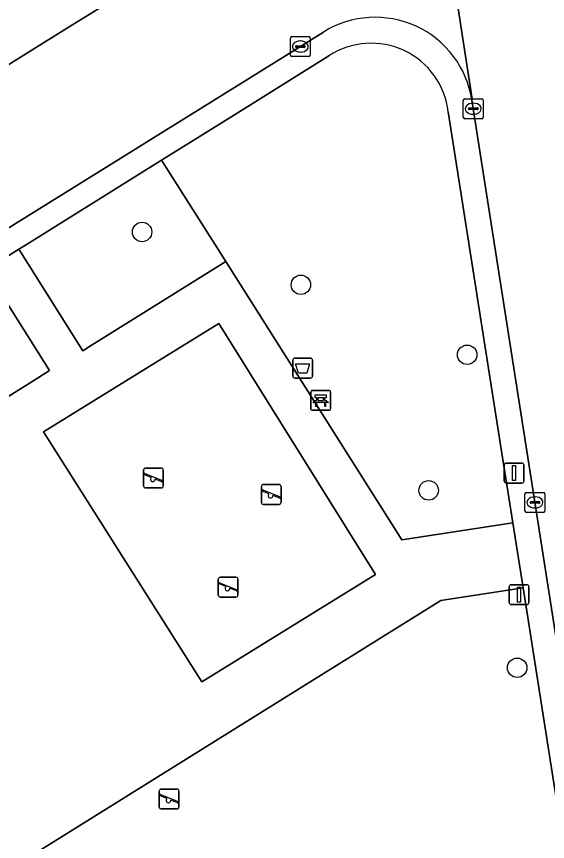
# Model space of a CAD drawing. Extents: x 160077 to 160948, y 386481 to 387498.
# Drawn here: x 160256.7 to 160283.4, y 387207.03 to 387248.54 of the extents above; entities that cross this region are included whole.
import ezdxf

# ---------------------------------------------------------------- set-up
doc = ezdxf.new("R2010")
doc.units = 0
for name, color, linetype in [('IMGEO_Afvalbak', 7, 'Continuous'), ('IMGEO_Bank', 7, 'Continuous'), ('IMGEO_Boom', 7, 'Continuous'), ('IMGEO_Groenvoorziening', 7, 'Continuous'), ('IMGEO_Hek', 7, 'Continuous'), ('IMGEO_Kolk', 7, 'Continuous'), ('IMGEO_Lichtmast', 7, 'Continuous'), ('IMGEO_Rijbaan_lokaal_open', 7, 'Continuous'), ('IMGEO_Speelvoorziening', 7, 'Continuous'), ('IMGEO_Terreindeel_zand', 7, 'Continuous'), ('IMGEO_Verkeersbordpaal', 7, 'Continuous'), ('IMGEO_Voetpad_open', 7, 'Continuous')]:
    doc.layers.add(name, color=color, linetype=linetype)

msp = doc.modelspace()

# ---------------------------------------------------------------- linework, layer by layer
at = {"layer": 'IMGEO_Afvalbak'}
for p, q in [((160270.595, 387230.449), (160270.595, 387231.249)), ((160270.595, 387231.249), (160270.595, 387230.449)), ((160270.695, 387231.349), (160271.485, 387231.349)), ((160271.485, 387231.349), (160270.695, 387231.349)), ((160271.585, 387231.249), (160271.585, 387230.449)), ((160271.585, 387230.449), (160271.585, 387231.249)), ((160271.485, 387230.349), (160270.695, 387230.349)), ((160270.695, 387230.349), (160271.485, 387230.349))]:
    msp.add_line(p, q, dxfattribs=at)
msp.add_lwpolyline([(160270.738, 387231.063), (160271.442, 387231.063), (160271.293, 387230.593), (160270.887, 387230.593), (160270.738, 387231.063)], dxfattribs=at)
for centre, start, end in [((160270.695, 387231.249), 90, 180), ((160270.695, 387231.249), 90, 180), ((160271.485, 387231.249), 0, 90), ((160271.485, 387231.249), 360, 90), ((160270.695, 387230.449), 180, 270), ((160270.695, 387230.449), 180, 270), ((160271.485, 387230.449), 270, 0), ((160271.485, 387230.449), 270, 0)]:
    msp.add_arc(centre, 0.1, start, end, dxfattribs=at)
at = {"layer": 'IMGEO_Bank'}
for p, q in [((160271.494, 387228.802), (160271.494, 387229.643)), ((160271.494, 387229.643), (160271.494, 387228.802)), ((160271.569, 387229.727), (160272.41, 387229.727)), ((160272.41, 387229.727), (160271.569, 387229.727)), ((160272.494, 387229.652), (160272.494, 387228.811)), ((160272.494, 387228.811), (160272.494, 387229.652)), ((160271.803, 387229.233), (160271.803, 387229.339)), ((160271.847, 387229.339), (160271.847, 387229.233)), ((160272.135, 387229.345), (160271.853, 387229.345)), ((160271.853, 387229.227), (160272.135, 387229.227)), ((160272.141, 387229.233), (160272.141, 387229.339)), ((160272.185, 387229.339), (160272.185, 387229.233)), ((160272.419, 387228.727), (160271.578, 387228.727)), ((160271.578, 387228.727), (160272.419, 387228.727)), ((160272.191, 387229.125), (160271.798, 387229.125))]:
    msp.add_line(p, q, dxfattribs=at)
for points in [[(160271.741, 387229.125), (160271.599, 387229.125), (160271.711, 387229.227), (160271.797, 387229.227)], [(160271.797, 387229.345), (160271.711, 387229.345), (160271.711, 387229.506), (160272.274, 387229.506), (160272.274, 387229.345), (160272.191, 387229.345)], [(160272.191, 387229.227), (160272.274, 387229.227), (160272.386, 387229.125), (160272.247, 387229.125)], [(160271.791, 387229.118), (160271.791, 387228.911), (160271.748, 387228.911), (160271.748, 387229.118)], [(160272.241, 387229.118), (160272.241, 387228.911), (160272.197, 387228.911), (160272.197, 387229.118)]]:
    msp.add_lwpolyline(points, dxfattribs=at)
for centre, radius, start, end in [((160271.572, 387229.649), 0.0779, 92.4484, 184.2845), ((160271.572, 387229.649), 0.0779, 92.4484, 184.2845), ((160272.416, 387229.649), 0.0779, 2.4484, 94.2845), ((160272.416, 387229.649), 0.0779, 2.4484, 94.2845), ((160271.796, 387229.338), 0.00671, 2.8957, 87.1043), ((160271.796, 387229.234), 0.00671, 272.8957, 357.1043), ((160271.853, 387229.338), 0.00671, 92.8957, 177.1043), ((160271.853, 387229.234), 0.00671, 182.8957, 267.1043), ((160272.135, 387229.338), 0.00671, 2.8957, 87.1043), ((160272.135, 387229.234), 0.00671, 272.8957, 357.1043), ((160272.192, 387229.338), 0.00671, 92.8957, 177.1043), ((160272.192, 387229.234), 0.00671, 182.8957, 267.1043), ((160271.572, 387228.805), 0.0779, 182.4484, 274.2845), ((160271.572, 387228.805), 0.0779, 182.4484, 274.2845), ((160271.741, 387229.118), 0.00671, 2.8957, 87.1043), ((160271.798, 387229.118), 0.00671, 92.8957, 177.1043), ((160272.19, 387229.118), 0.00671, 2.8957, 87.1043), ((160272.247, 387229.118), 0.00671, 92.8957, 177.1043), ((160272.416, 387228.805), 0.0779, 272.4484, 4.2845), ((160272.416, 387228.805), 0.0779, 272.4484, 4.2845)]:
    msp.add_arc(centre, radius, start, end, dxfattribs=at)
at = {"layer": 'IMGEO_Boom'}
for centre in [(160263.017, 387237.698), (160271, 387235.04), (160279.362, 387231.521), (160277.425, 387224.697), (160281.877, 387215.773)]:
    msp.add_circle(centre, 0.489, dxfattribs=at)
at = {"layer": 'IMGEO_Groenvoorziening'}
msp.add_lwpolyline([(160272.413, 387246.558), (160267.523, 387243.508), (160263.999, 387241.31), (160267.224, 387236.208), (160276.072, 387222.212), (160281.656, 387223.056), (160281.04, 387226.98), (160278.407, 387243.737)], dxfattribs=at)
for points in [[(160263.999, 387241.31), (160257.151, 387237.04), (160256.812, 387236.828), (160260.038, 387231.723), (160260.376, 387231.937), (160267.224, 387236.208)], [(160257.391, 387230.112), (160258.363, 387230.727), (160255.158, 387235.797), (160254.182, 387235.188), (160240.322, 387226.518), (160243.518, 387221.46)], [(160256.205, 387205.545), (160276.052, 387174.158), (160280.595, 387166.974), (160289.587, 387172.582), (160282.17, 387219.786), (160278.038, 387219.161), (160267.814, 387212.785), (160259.261, 387207.451)]]:
    msp.add_lwpolyline(points, close=True, dxfattribs=at)
msp.add_arc((160274.541, 387243.301), 3.891, 6.435, 123.1582, dxfattribs=at)
at = {"layer": 'IMGEO_Hek'}
msp.add_lwpolyline([(160259.261, 387207.451), (160267.814, 387212.785)], dxfattribs=at)
at = {"layer": 'IMGEO_Kolk'}
for p, q in [((160270.471, 387246.6), (160270.471, 387247.452)), ((160270.546, 387247.526), (160271.398, 387247.526)), ((160271.472, 387247.452), (160271.472, 387246.6)), ((160270.73, 387247.02), (160270.73, 387247.032)), ((160271.168, 387246.983), (160270.77, 387246.983)), ((160270.773, 387247.069), (160271.171, 387247.069)), ((160270.959, 387247.306), (160270.984, 387247.306)), ((160271.214, 387247.032), (160271.214, 387247.02)), ((160270.982, 387246.746), (160270.957, 387246.746)), ((160271.398, 387246.526), (160270.546, 387246.526)), ((160279.168, 387243.471), (160279.168, 387244.323)), ((160279.243, 387244.397), (160280.095, 387244.397)), ((160279.656, 387244.177), (160279.681, 387244.177)), ((160280.169, 387244.323), (160280.169, 387243.471)), ((160279.427, 387243.891), (160279.427, 387243.903)), ((160279.865, 387243.854), (160279.467, 387243.854)), ((160279.47, 387243.94), (160279.868, 387243.94)), ((160279.911, 387243.903), (160279.911, 387243.891)), ((160280.095, 387243.397), (160279.243, 387243.397)), ((160279.679, 387243.617), (160279.654, 387243.617)), ((160282.344, 387224.592), (160283.196, 387224.592)), ((160282.269, 387223.666), (160282.269, 387224.518)), ((160282.757, 387224.372), (160282.782, 387224.372)), ((160283.27, 387224.518), (160283.27, 387223.666)), ((160282.528, 387224.086), (160282.528, 387224.098)), ((160282.966, 387224.049), (160282.568, 387224.049)), ((160282.571, 387224.135), (160282.969, 387224.135)), ((160282.78, 387223.812), (160282.755, 387223.812)), ((160283.012, 387224.098), (160283.012, 387224.086)), ((160283.196, 387223.592), (160282.344, 387223.592))]:
    msp.add_line(p, q, dxfattribs=at)
for points in [[(160270.471, 387246.6), (160270.471, 387247.452)], [(160270.546, 387247.526), (160271.398, 387247.526)], [(160271.472, 387247.452), (160271.472, 387246.6)], [(160271.398, 387246.526), (160270.546, 387246.526)], [(160279.168, 387243.471), (160279.168, 387244.323)], [(160279.243, 387244.397), (160280.095, 387244.397)], [(160280.169, 387244.323), (160280.169, 387243.471)], [(160280.095, 387243.397), (160279.243, 387243.397)], [(160282.344, 387224.592), (160283.196, 387224.592)], [(160282.269, 387223.666), (160282.269, 387224.518)], [(160283.27, 387224.518), (160283.27, 387223.666)], [(160283.196, 387223.592), (160282.344, 387223.592)]]:
    msp.add_lwpolyline(points, dxfattribs=at)
for centre, radius, start, end in [((160270.548, 387247.45), 0.0765, 91.552, 178.448), ((160270.548, 387247.45), 0.0765, 91.552, 178.448), ((160271.396, 387247.45), 0.0765, 1.552, 88.448), ((160271.396, 387247.45), 0.0765, 1.552, 88.448), ((160270.77, 387247.029), 0.0403, 85.8775, 175.7526), ((160270.767, 387247.019), 0.0366, 178.938, 274.7102), ((160271.171, 387247.026), 0.043, 264.8664, 352.4533), ((160271.175, 387247.031), 0.0386, 1.7309, 96.639), ((160270.548, 387246.602), 0.0765, 181.552, 268.448), ((160270.548, 387246.602), 0.0765, 181.552, 268.448), ((160271.396, 387246.602), 0.0765, 271.552, 358.448), ((160271.396, 387246.602), 0.0765, 271.552, 358.448), ((160279.245, 387244.321), 0.0765, 91.552, 178.448), ((160279.245, 387244.321), 0.0765, 91.552, 178.448), ((160280.093, 387244.321), 0.0765, 1.552, 88.448), ((160280.093, 387244.321), 0.0765, 1.552, 88.448), ((160279.467, 387243.9), 0.0403, 85.8775, 175.7526), ((160279.464, 387243.89), 0.0366, 178.938, 274.7102), ((160279.868, 387243.897), 0.043, 264.8664, 352.4533), ((160279.872, 387243.902), 0.0386, 1.7309, 96.639), ((160279.245, 387243.473), 0.0765, 181.552, 268.448), ((160279.245, 387243.473), 0.0765, 181.552, 268.448), ((160280.093, 387243.473), 0.0765, 271.552, 358.448), ((160280.093, 387243.473), 0.0765, 271.552, 358.448), ((160282.346, 387224.516), 0.0765, 91.552, 178.448), ((160282.346, 387224.516), 0.0765, 91.552, 178.448), ((160283.194, 387224.516), 0.0765, 1.552, 88.448), ((160283.194, 387224.516), 0.0765, 1.552, 88.448), ((160282.568, 387224.095), 0.0403, 85.8775, 175.7526), ((160282.565, 387224.085), 0.0366, 178.938, 274.7102), ((160282.969, 387224.092), 0.043, 264.8664, 352.4533), ((160282.973, 387224.097), 0.0386, 1.7309, 96.639), ((160282.346, 387223.668), 0.0765, 181.552, 268.448), ((160282.346, 387223.668), 0.0765, 181.552, 268.448), ((160283.194, 387223.668), 0.0765, 271.552, 358.448), ((160283.194, 387223.668), 0.0765, 271.552, 358.448)]:
    msp.add_arc(centre, radius, start, end, dxfattribs=at)
for centre, major_axis, ratio, start_param, end_param in [((160270.958, 387247.026), (-0.387, 0.002), 0.722429, 4.712389, 7.853982), ((160270.983, 387247.026), (-0.39, 0.002), 0.717154, 1.570796, 4.712389), ((160279.655, 387243.897), (-0.387, 0.002), 0.722429, 4.712389, 7.853982), ((160279.68, 387243.897), (-0.39, 0.002), 0.717154, 1.570796, 4.712389), ((160282.756, 387224.092), (-0.387, 0.002), 0.722429, 4.712389, 7.853982), ((160282.781, 387224.092), (-0.39, 0.002), 0.717154, 1.570796, 4.712389)]:
    msp.add_ellipse(centre, major_axis=major_axis, ratio=ratio, start_param=start_param, end_param=end_param, dxfattribs=at)
at = {"layer": 'IMGEO_Lichtmast'}
for p, q in [((160281.227, 387225.166), (160281.227, 387225.966)), ((160281.227, 387225.966), (160281.227, 387225.166)), ((160281.327, 387226.066), (160282.117, 387226.066)), ((160282.117, 387226.066), (160281.327, 387226.066)), ((160282.217, 387225.966), (160282.217, 387225.166)), ((160282.217, 387225.166), (160282.217, 387225.966)), ((160282.117, 387225.066), (160281.327, 387225.066)), ((160281.327, 387225.066), (160282.117, 387225.066))]:
    msp.add_line(p, q, dxfattribs=at)
msp.add_lwpolyline([(160281.647, 387225.941), (160281.797, 387225.941), (160281.797, 387225.191), (160281.647, 387225.191), (160281.647, 387225.941)], dxfattribs=at)
for centre, start, end in [((160281.327, 387225.966), 90, 180), ((160281.327, 387225.966), 90, 180), ((160282.117, 387225.966), 0, 90), ((160282.117, 387225.966), 360, 90), ((160281.327, 387225.166), 180, 270), ((160281.327, 387225.166), 180, 270), ((160282.117, 387225.166), 270, 0), ((160282.117, 387225.166), 270, 0)]:
    msp.add_arc(centre, 0.1, start, end, dxfattribs=at)
at = {"layer": 'IMGEO_Rijbaan_lokaal_open'}
msp.add_lwpolyline([(160285.741, 387250), (160283.546, 387264.055), (160282.097, 387273.333), (160275.256, 387272.268), (160276.653, 387263.308), (160276.693, 387263.285), (160279.614, 387244.385), (160279.601, 387244.335), (160285.014, 387209.762), (160291.872, 387210.855), (160290.814, 387217.485), (160290.789, 387217.495), (160287.904, 387236.041), (160287.919, 387236.059)], close=True, dxfattribs=at)
for points in [[(160279.601, 387244.335), (160279.614, 387244.385), (160276.693, 387263.285), (160276.653, 387263.308)], [(160274.649, 387257.656), (160274.213, 387257.296), (160273.747, 387256.976), (160262.537, 387250), (160259.479, 387248.097), (160244.666, 387238.867), (160248.353, 387232.952), (160254.007, 387236.487), (160272.141, 387247.754)]]:
    msp.add_lwpolyline(points, dxfattribs=at)
msp.add_arc((160274.739, 387243.574), 4.922, 8.8963, 121.8587, dxfattribs=at)
at = {"layer": 'IMGEO_Speelvoorziening'}
for p, q in [((160263.192, 387225.819), (160263.982, 387225.819)), ((160263.982, 387225.819), (160263.192, 387225.819)), ((160263.092, 387224.919), (160263.092, 387225.719)), ((160263.092, 387225.719), (160263.092, 387224.919)), ((160263.475, 387225.347), (160263.136, 387225.484)), ((160263.161, 387225.544), (160264.037, 387225.191)), ((160264.082, 387225.719), (160264.082, 387224.919)), ((160264.082, 387224.919), (160264.082, 387225.719)), ((160264.013, 387225.131), (160263.673, 387225.268)), ((160269.114, 387224.993), (160269.904, 387224.993)), ((160269.904, 387224.993), (160269.114, 387224.993)), ((160263.982, 387224.819), (160263.192, 387224.819)), ((160263.192, 387224.819), (160263.982, 387224.819)), ((160269.014, 387224.093), (160269.014, 387224.893)), ((160269.014, 387224.893), (160269.014, 387224.093)), ((160269.397, 387224.521), (160269.058, 387224.658)), ((160269.083, 387224.718), (160269.959, 387224.365)), ((160270.004, 387224.893), (160270.004, 387224.093)), ((160270.004, 387224.093), (160270.004, 387224.893)), ((160269.935, 387224.305), (160269.595, 387224.442)), ((160269.904, 387223.993), (160269.114, 387223.993)), ((160269.114, 387223.993), (160269.904, 387223.993)), ((160266.847, 387219.428), (160266.847, 387220.228)), ((160266.847, 387220.228), (160266.847, 387219.428)), ((160266.916, 387220.053), (160267.792, 387219.7)), ((160266.947, 387220.328), (160267.737, 387220.328)), ((160267.737, 387220.328), (160266.947, 387220.328)), ((160267.837, 387220.228), (160267.837, 387219.428)), ((160267.837, 387219.428), (160267.837, 387220.228)), ((160267.23, 387219.856), (160266.891, 387219.993)), ((160267.768, 387219.64), (160267.428, 387219.777)), ((160267.737, 387219.328), (160266.947, 387219.328)), ((160266.947, 387219.328), (160267.737, 387219.328)), ((160263.98, 387209.668), (160264.77, 387209.668)), ((160264.77, 387209.668), (160263.98, 387209.668)), ((160263.88, 387208.768), (160263.88, 387209.568)), ((160263.88, 387209.568), (160263.88, 387208.768)), ((160264.263, 387209.196), (160263.924, 387209.333)), ((160263.949, 387209.393), (160264.825, 387209.04)), ((160264.87, 387209.568), (160264.87, 387208.768)), ((160264.87, 387208.768), (160264.87, 387209.568)), ((160264.801, 387208.98), (160264.461, 387209.117)), ((160264.77, 387208.668), (160263.98, 387208.668)), ((160263.98, 387208.668), (160264.77, 387208.668))]:
    msp.add_line(p, q, dxfattribs=at)
for centre, radius, start, end in [((160263.192, 387225.719), 0.1, 90, 180), ((160263.192, 387225.719), 0.1, 90, 180), ((160263.982, 387225.719), 0.1, 0, 90), ((160263.982, 387225.719), 0.1, 360, 90), ((160263.149, 387225.514), 0.0327, 68.078, 248.078), ((160263.554, 387225.257), 0.12, 130.9928, 5.1632), ((160264.025, 387225.161), 0.0327, 248.078, 68.078), ((160269.114, 387224.893), 0.1, 90, 180), ((160269.114, 387224.893), 0.1, 90, 180), ((160269.904, 387224.893), 0.1, 0, 90), ((160269.904, 387224.893), 0.1, 360, 90), ((160263.192, 387224.919), 0.1, 180, 270), ((160263.192, 387224.919), 0.1, 180, 270), ((160263.982, 387224.919), 0.1, 270, 0), ((160263.982, 387224.919), 0.1, 270, 0), ((160269.071, 387224.688), 0.0327, 68.078, 248.078), ((160269.476, 387224.431), 0.12, 130.9928, 5.1632), ((160269.947, 387224.335), 0.0327, 248.078, 68.078), ((160269.114, 387224.093), 0.1, 180, 270), ((160269.114, 387224.093), 0.1, 180, 270), ((160269.904, 387224.093), 0.1, 270, 0), ((160269.904, 387224.093), 0.1, 270, 0), ((160266.947, 387220.228), 0.1, 90, 180), ((160266.947, 387220.228), 0.1, 90, 180), ((160266.904, 387220.023), 0.0327, 68.078, 248.078), ((160267.737, 387220.228), 0.1, 0, 90), ((160267.737, 387220.228), 0.1, 360, 90), ((160267.309, 387219.766), 0.12, 130.9928, 5.1632), ((160267.78, 387219.67), 0.0327, 248.078, 68.078), ((160266.947, 387219.428), 0.1, 180, 270), ((160266.947, 387219.428), 0.1, 180, 270), ((160267.737, 387219.428), 0.1, 270, 0), ((160267.737, 387219.428), 0.1, 270, 0), ((160263.98, 387209.568), 0.1, 90, 180), ((160263.98, 387209.568), 0.1, 90, 180), ((160264.77, 387209.568), 0.1, 0, 90), ((160264.77, 387209.568), 0.1, 360, 90), ((160263.937, 387209.363), 0.0327, 68.078, 248.078), ((160264.342, 387209.106), 0.12, 130.9928, 5.1632), ((160264.813, 387209.01), 0.0327, 248.078, 68.078), ((160263.98, 387208.768), 0.1, 180, 270), ((160263.98, 387208.768), 0.1, 180, 270), ((160264.77, 387208.768), 0.1, 270, 0), ((160264.77, 387208.768), 0.1, 270, 0)]:
    msp.add_arc(centre, radius, start, end, dxfattribs=at)
at = {"layer": 'IMGEO_Terreindeel_zand'}
msp.add_lwpolyline([(160266.022, 387215.061), (160274.755, 387220.46), (160266.875, 387233.094), (160258.065, 387227.647)], close=True, dxfattribs=at)
at = {"layer": 'IMGEO_Verkeersbordpaal'}
for p, q in [((160281.476, 387219.052), (160281.476, 387219.852)), ((160281.476, 387219.852), (160281.476, 387219.052)), ((160281.576, 387219.952), (160282.366, 387219.952)), ((160282.366, 387219.952), (160281.576, 387219.952)), ((160282.466, 387219.852), (160282.466, 387219.052)), ((160282.466, 387219.052), (160282.466, 387219.852)), ((160282.366, 387218.952), (160281.576, 387218.952)), ((160281.576, 387218.952), (160282.366, 387218.952))]:
    msp.add_line(p, q, dxfattribs=at)
msp.add_lwpolyline([(160281.896, 387219.827), (160282.046, 387219.827), (160282.046, 387219.077), (160281.896, 387219.077), (160281.896, 387219.827)], dxfattribs=at)
for centre, start, end in [((160281.576, 387219.852), 90, 180), ((160281.576, 387219.852), 90, 180), ((160282.366, 387219.852), 0, 90), ((160282.366, 387219.852), 360, 90), ((160281.576, 387219.052), 180, 270), ((160281.576, 387219.052), 180, 270), ((160282.366, 387219.052), 270, 0), ((160282.366, 387219.052), 270, 0)]:
    msp.add_arc(centre, 0.1, start, end, dxfattribs=at)
at = {"layer": 'IMGEO_Voetpad_open'}
for points in [[(160230.858, 387230.252), (160230.944, 387230.31), (160231.101, 387230.415), (160242.323, 387237.407), (160244.666, 387238.867), (160259.479, 387248.097), (160262.537, 387250), (160273.747, 387256.976), (160274.213, 387257.296), (160274.649, 387257.656), (160273.704, 387262.548)], [(160272.141, 387247.754), (160254.007, 387236.487), (160248.353, 387232.952), (160246.012, 387231.489), (160234.972, 387224.586)], [(160254.182, 387235.188), (160255.158, 387235.797), (160256.812, 387236.828), (160257.151, 387237.04), (160263.999, 387241.31), (160267.523, 387243.508), (160272.413, 387246.558)], [(160291.439, 387168.858), (160285.447, 387207.006), (160285.014, 387209.762), (160279.601, 387244.335)], [(160278.407, 387243.737), (160281.04, 387226.98), (160281.656, 387223.056), (160282.17, 387219.786), (160289.587, 387172.582), (160290.147, 387169.017)], [(160281.656, 387223.056), (160276.072, 387222.212), (160267.224, 387236.208), (160260.376, 387231.937), (160260.038, 387231.723), (160256.812, 387236.828), (160255.158, 387235.797), (160258.363, 387230.727), (160257.391, 387230.112), (160243.518, 387221.46), (160240.322, 387226.518), (160235.638, 387223.588)], [(160241.682, 387216.656), (160240.736, 387216.058), (160249.845, 387201.573), (160250.826, 387202.19), (160251.336, 387202.508), (160256.205, 387205.545), (160259.261, 387207.451), (160267.814, 387212.785), (160278.038, 387219.161), (160282.17, 387219.786), (160281.656, 387223.056)]]:
    msp.add_lwpolyline(points, dxfattribs=at)
msp.add_lwpolyline([(160258.065, 387227.647), (160266.875, 387233.094), (160274.755, 387220.46), (160266.022, 387215.061)], close=True, dxfattribs=at)
for centre, radius, start, end in [((160274.739, 387243.574), 4.922, 8.8963, 121.8587), ((160274.541, 387243.301), 3.891, 6.435, 123.1582)]:
    msp.add_arc(centre, radius, start, end, dxfattribs=at)

doc.saveas('drawing.dxf')
